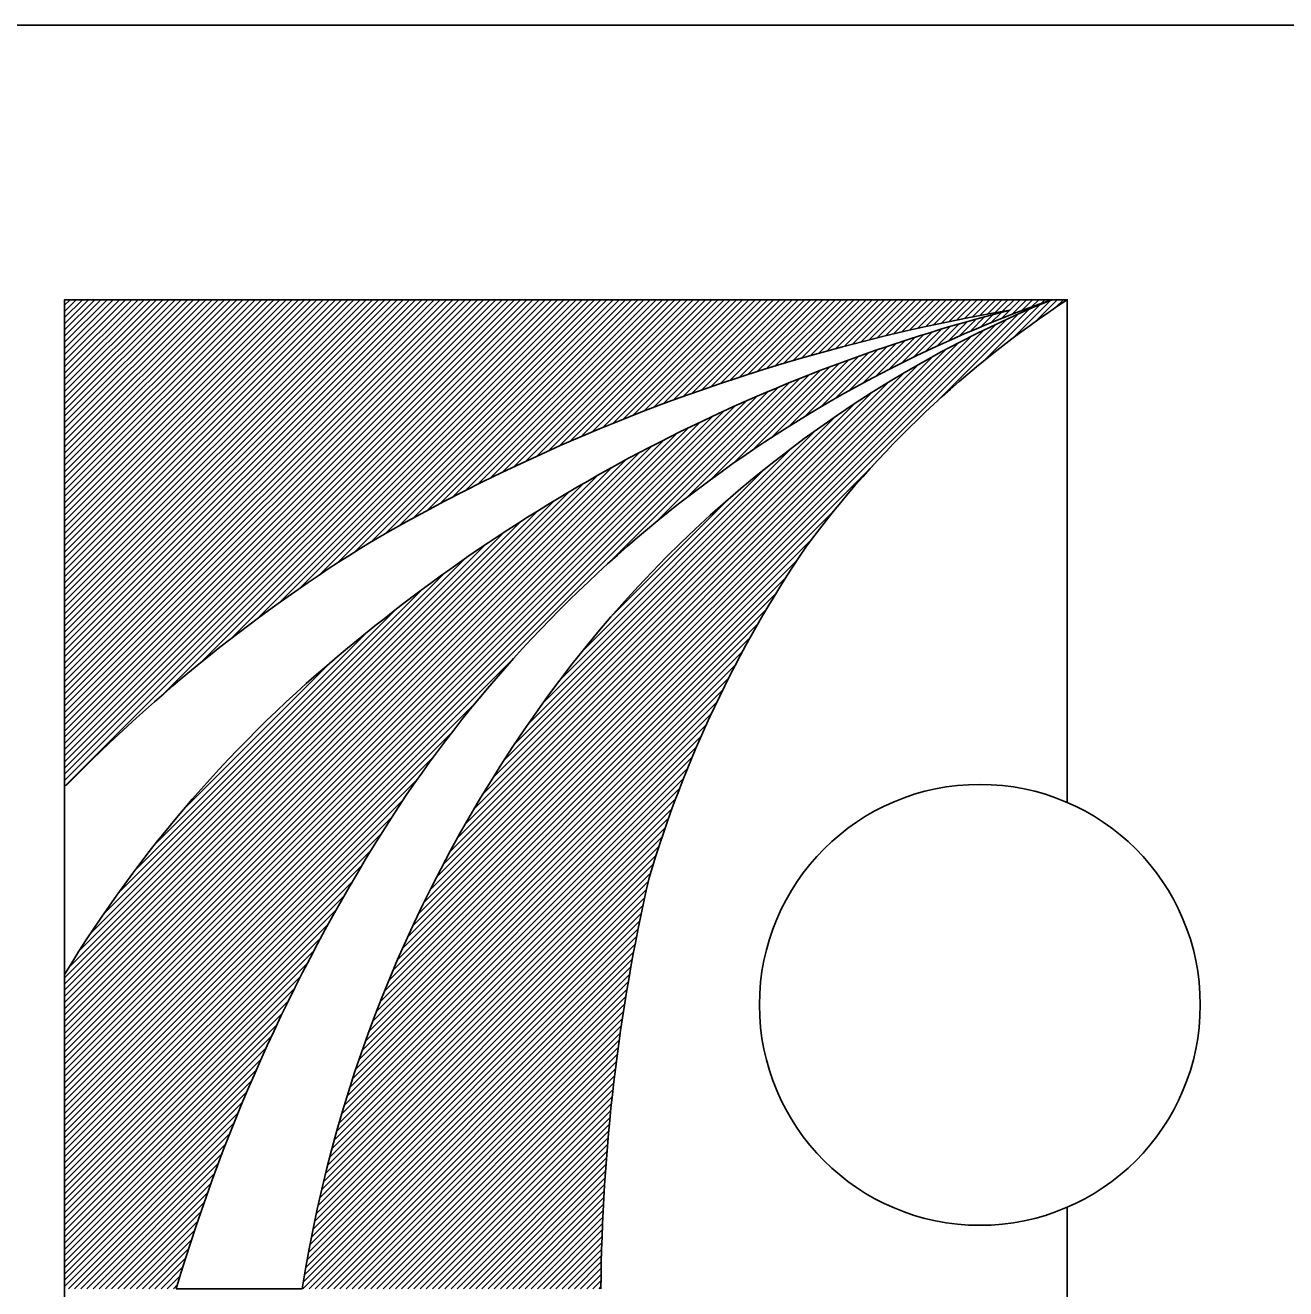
# Model space of a CAD drawing. Extents: x -12 to 6962, y -3756 to 679.
# Drawn here: x 4319.31 to 4327.44, y -62.82 to -54.67 of the extents above; entities that cross this region are included whole.
import ezdxf

# ---------------------------------------------------------------- set-up
doc = ezdxf.new("R2010")
doc.units = 0
doc.layers.add('Level 1', color=7, linetype='Continuous')

msp = doc.modelspace()

# ---------------------------------------------------------------- linework, layer by layer
at = {"layer": 'Level 1'}
for p, q in [((4337.8174, -54.6732), (4307.9104, -54.6732)), ((4326.0279, -56.442), (4319.5639, -56.442)), ((4319.5639, -56.442), (4319.5639, -59.584)), ((4319.5639, -56.4776), (4319.5995, -56.442)), ((4319.5639, -56.5173), (4319.6392, -56.442)), ((4319.5639, -56.5571), (4319.679, -56.442)), ((4319.5639, -56.5969), (4319.7188, -56.442)), ((4319.5639, -56.6367), (4319.7586, -56.442)), ((4319.5639, -56.6764), (4319.7983, -56.442)), ((4319.5639, -56.7162), (4319.8381, -56.442)), ((4319.5639, -56.756), (4319.8779, -56.442)), ((4319.5639, -56.7958), (4319.9177, -56.442)), ((4319.5639, -56.8355), (4319.9574, -56.442)), ((4319.5639, -56.8753), (4319.9972, -56.442)), ((4319.5639, -56.9151), (4320.037, -56.442)), ((4319.5639, -56.9548), (4320.0768, -56.442)), ((4319.5639, -56.9946), (4320.1165, -56.442)), ((4319.5639, -57.0344), (4320.1563, -56.442)), ((4319.5639, -57.0742), (4320.1961, -56.442)), ((4319.5639, -57.1139), (4320.2358, -56.442)), ((4319.5639, -57.1537), (4320.2756, -56.442)), ((4319.5639, -57.1935), (4320.3154, -56.442)), ((4319.5639, -57.2333), (4320.3552, -56.442)), ((4319.5639, -57.273), (4320.3949, -56.442)), ((4319.5639, -57.3128), (4320.4347, -56.442)), ((4319.5639, -57.3526), (4320.4745, -56.442)), ((4319.5639, -57.3924), (4320.5143, -56.442)), ((4319.5639, -57.4321), (4320.554, -56.442)), ((4319.5639, -57.4719), (4320.5938, -56.442)), ((4319.5639, -57.5117), (4320.6336, -56.442)), ((4319.5639, -57.5515), (4320.6734, -56.442)), ((4319.5639, -57.5912), (4320.7131, -56.442)), ((4319.5639, -57.631), (4320.7529, -56.442)), ((4319.5639, -57.6708), (4320.7927, -56.442)), ((4319.5639, -57.7106), (4320.8325, -56.442)), ((4319.5639, -57.7503), (4320.8722, -56.442)), ((4319.5639, -57.7901), (4320.912, -56.442)), ((4319.5639, -57.8299), (4320.9518, -56.442)), ((4319.5639, -57.8697), (4320.9916, -56.442)), ((4319.5639, -57.9094), (4321.0313, -56.442)), ((4319.5639, -57.9492), (4321.0711, -56.442)), ((4319.5639, -57.989), (4321.1109, -56.442)), ((4319.5639, -58.0288), (4321.1507, -56.442)), ((4319.5639, -58.0685), (4321.1904, -56.442)), ((4319.5639, -58.1083), (4321.2302, -56.442)), ((4319.5639, -58.1481), (4321.27, -56.442)), ((4319.5639, -58.1879), (4321.3098, -56.442)), ((4319.5639, -58.2276), (4321.3495, -56.442)), ((4319.5639, -58.2674), (4321.3893, -56.442)), ((4319.5639, -58.3072), (4321.4291, -56.442)), ((4319.5639, -58.347), (4321.4689, -56.442)), ((4319.5639, -58.3867), (4321.5086, -56.442)), ((4319.5639, -58.4265), (4321.5484, -56.442)), ((4319.5639, -58.4663), (4321.5882, -56.442)), ((4319.5639, -58.5061), (4321.628, -56.442)), ((4319.5639, -58.5458), (4321.6677, -56.442)), ((4319.5639, -58.5856), (4321.7075, -56.442)), ((4319.5639, -58.6254), (4321.7473, -56.442)), ((4319.5639, -58.6652), (4321.7871, -56.442)), ((4319.5639, -58.7049), (4321.8268, -56.442)), ((4319.5639, -58.7447), (4321.8666, -56.442)), ((4319.5639, -58.7845), (4321.9064, -56.442)), ((4319.5639, -58.8243), (4321.9462, -56.442)), ((4319.5639, -58.864), (4321.9859, -56.442)), ((4319.5639, -58.9038), (4322.0257, -56.442)), ((4319.5639, -58.9436), (4322.0655, -56.442)), ((4319.5639, -58.9834), (4322.1053, -56.442)), ((4319.5639, -59.0231), (4322.145, -56.442)), ((4319.5639, -59.0629), (4322.1848, -56.442)), ((4319.5639, -59.1027), (4322.2246, -56.442)), ((4319.5639, -59.1425), (4322.2644, -56.442)), ((4319.5639, -59.1822), (4322.3041, -56.442)), ((4319.5639, -59.222), (4322.3439, -56.442)), ((4319.5639, -59.2618), (4322.3837, -56.442)), ((4319.5639, -59.3016), (4322.4235, -56.442)), ((4319.5639, -59.3413), (4322.4632, -56.442)), ((4319.5639, -59.3811), (4322.503, -56.442)), ((4319.5639, -59.4209), (4322.5428, -56.442)), ((4319.5639, -59.4607), (4322.5826, -56.442)), ((4319.5639, -59.5004), (4322.6223, -56.442)), ((4319.5639, -59.5402), (4322.6621, -56.442)), ((4319.5639, -59.58), (4322.7019, -56.442)), ((4320.1935, -58.9902), (4322.7417, -56.442)), ((4320.4426, -58.7809), (4322.7814, -56.442)), ((4320.6354, -58.6279), (4322.8212, -56.442)), ((4320.8002, -58.5028), (4322.861, -56.442)), ((4320.9477, -58.395), (4322.9008, -56.442)), ((4321.0823, -58.3002), (4322.9405, -56.442)), ((4321.207, -58.2153), (4322.9803, -56.442)), ((4321.3239, -58.1382), (4323.0201, -56.442)), ((4321.4346, -58.0672), (4323.0599, -56.442)), ((4321.5398, -58.0018), (4323.0996, -56.442)), ((4321.6327, -57.9487), (4323.1394, -56.442)), ((4321.7235, -57.8977), (4323.1792, -56.442)), ((4321.8127, -57.8483), (4323.219, -56.442)), ((4321.8988, -57.802), (4323.2587, -56.442)), ((4321.9839, -57.7566), (4323.2985, -56.442)), ((4322.0667, -57.7136), (4323.3383, -56.442)), ((4322.1482, -57.6718), (4323.3781, -56.442)), ((4322.2282, -57.6317), (4323.4178, -56.442)), ((4322.3067, -57.593), (4323.4576, -56.442)), ((4322.384, -57.5554), (4323.4974, -56.442)), ((4322.4598, -57.5193), (4323.5372, -56.442)), ((4322.5347, -57.4842), (4323.5769, -56.442)), ((4322.6083, -57.4504), (4323.6167, -56.442)), ((4322.681, -57.4175), (4323.6565, -56.442)), ((4322.7527, -57.3856), (4323.6963, -56.442)), ((4322.8233, -57.3548), (4323.736, -56.442)), ((4322.8932, -57.3246), (4323.7758, -56.442)), ((4322.9619, -57.2957), (4323.8156, -56.442)), ((4323.0304, -57.267), (4323.8554, -56.442)), ((4323.0972, -57.2399), (4323.8951, -56.442)), ((4323.164, -57.2129), (4323.9349, -56.442)), ((4323.2296, -57.1871), (4323.9747, -56.442)), ((4323.2947, -57.1618), (4324.0145, -56.442)), ((4323.3592, -57.137), (4324.0542, -56.442)), ((4323.4227, -57.1133), (4324.094, -56.442)), ((4323.4863, -57.0895), (4324.1338, -56.442)), ((4323.5484, -57.0671), (4324.1736, -56.442)), ((4323.6104, -57.0449), (4324.2133, -56.442)), ((4323.6719, -57.0232), (4324.2531, -56.442)), ((4323.7325, -57.0024), (4324.2929, -56.442)), ((4323.7931, -56.9816), (4324.3326, -56.442)), ((4323.8526, -56.9618), (4324.3724, -56.442)), ((4323.9118, -56.9424), (4324.4122, -56.442)), ((4323.9709, -56.923), (4324.452, -56.442)), ((4324.0289, -56.9049), (4324.4917, -56.442)), ((4324.0868, -56.8867), (4324.5315, -56.442)), ((4324.1444, -56.8689), (4324.5713, -56.442)), ((4324.2011, -56.852), (4324.6111, -56.442)), ((4324.2578, -56.835), (4324.6508, -56.442)), ((4324.314, -56.8187), (4324.6906, -56.442)), ((4324.3695, -56.8029), (4324.7304, -56.442)), ((4324.4251, -56.7871), (4324.7702, -56.442)), ((4324.48, -56.772), (4324.8099, -56.442)), ((4324.5345, -56.7573), (4324.8497, -56.442)), ((4324.5889, -56.7426), (4324.8895, -56.442)), ((4324.6427, -56.7286), (4324.9293, -56.442)), ((4324.6961, -56.7149), (4324.969, -56.442)), ((4324.7495, -56.7013), (4325.0088, -56.442)), ((4324.8023, -56.6883), (4325.0486, -56.442)), ((4324.8547, -56.6757), (4325.0884, -56.442)), ((4324.9071, -56.663), (4325.1281, -56.442)), ((4324.959, -56.6509), (4325.1679, -56.442)), ((4325.0105, -56.6392), (4325.2077, -56.442)), ((4325.0619, -56.6276), (4325.2475, -56.442)), ((4325.113, -56.6162), (4325.2872, -56.442)), ((4325.1635, -56.6055), (4325.327, -56.442)), ((4325.1999, -57.0862), (4325.7824, -56.5036)), ((4325.2141, -56.5947), (4325.3668, -56.442)), ((4325.2645, -56.5841), (4325.4066, -56.442)), ((4325.3141, -56.5742), (4325.4463, -56.442)), ((4325.3637, -56.5644), (4325.4861, -56.442)), ((4325.4134, -56.5545), (4325.5259, -56.442)), ((4325.4623, -56.5454), (4325.5657, -56.442)), ((4325.488, -56.8379), (4325.8521, -56.4738)), ((4325.5111, -56.5364), (4325.6054, -56.442)), ((4325.5599, -56.5273), (4325.6452, -56.442)), ((4325.6036, -56.5632), (4325.6564, -56.5103)), ((4325.6084, -56.5186), (4325.685, -56.442)), ((4325.6566, -56.5102), (4325.7248, -56.442)), ((4325.6693, -56.5373), (4325.7645, -56.442)), ((4325.6723, -56.6934), (4325.9208, -56.4448)), ((4325.7334, -56.5129), (4325.8043, -56.442)), ((4325.7972, -56.4889), (4325.8441, -56.442)), ((4325.823, -56.5824), (4325.9634, -56.442)), ((4325.8594, -56.4664), (4325.8839, -56.442)), ((4325.9216, -56.4441), (4325.9236, -56.442)), ((4325.9527, -56.4925), (4326.0032, -56.442)), ((4321.8435, -60.4028), (4325.7112, -56.5352)), ((4321.8799, -60.3267), (4325.638, -56.5685)), ((4325.2591, -56.7088), (4325.3848, -56.5831)), ((4325.3304, -56.6773), (4325.4397, -56.5679)), ((4325.401, -56.6464), (4325.4947, -56.5527)), ((4325.4694, -56.6178), (4325.5488, -56.5384)), ((4325.5374, -56.5896), (4325.6026, -56.5244)), ((4321.9193, -60.2475), (4325.5638, -56.603)), ((4321.96, -60.167), (4325.4867, -56.6403)), ((4324.8763, -56.8927), (4325.1021, -56.6669)), ((4324.9565, -56.8523), (4325.1596, -56.6492)), ((4325.0352, -56.8133), (4325.2168, -56.6318)), ((4325.1112, -56.7771), (4325.273, -56.6153)), ((4325.1859, -56.7422), (4325.3292, -56.5989)), ((4322.0027, -60.0845), (4325.4078, -56.6794)), ((4322.0486, -59.9988), (4325.3271, -56.7204)), ((4324.5291, -57.0808), (4324.8669, -56.743)), ((4324.6201, -57.0296), (4324.9267, -56.723)), ((4324.7082, -56.9813), (4324.9855, -56.7039)), ((4324.7938, -56.9354), (4325.0443, -56.6849)), ((4322.0968, -59.9109), (4325.2429, -56.7647)), ((4322.1475, -59.8203), (4325.1558, -56.8121)), ((4324.119, -57.3318), (4324.6225, -56.8283)), ((4324.2297, -57.2609), (4324.6843, -56.8063)), ((4324.3344, -57.196), (4324.746, -56.7844)), ((4324.4341, -57.1361), (4324.8066, -56.7635)), ((4322.2025, -59.7256), (4325.0655, -56.8626)), ((4322.2615, -59.6268), (4324.9715, -56.9169)), ((4323.732, -57.5995), (4324.4316, -56.8999)), ((4323.8728, -57.4985), (4324.496, -56.8753)), ((4324.0007, -57.4103), (4324.5593, -56.8517)), ((4322.325, -59.5236), (4324.8728, -56.9757)), ((4323.0925, -58.1197), (4324.234, -56.9782)), ((4323.3734, -57.8785), (4324.3009, -56.9511)), ((4323.5693, -57.7225), (4324.3666, -56.9251)), ((4319.5639, -61.6085), (4324.1667, -57.0057)), ((4319.5639, -61.5687), (4324.0979, -57.0348)), ((4319.5639, -61.5289), (4324.0288, -57.064)), ((4322.3939, -59.4149), (4324.7685, -57.0403)), ((4319.5639, -61.4892), (4323.9579, -57.0952)), ((4319.5639, -61.4494), (4323.8867, -57.1266)), ((4319.5639, -61.4096), (4323.8135, -57.16)), ((4322.4696, -59.2994), (4324.657, -57.1121)), ((4319.5639, -61.3698), (4323.7399, -57.1938)), ((4319.5639, -61.3301), (4323.6642, -57.2297)), ((4322.5538, -59.1754), (4324.5363, -57.193)), ((4319.5639, -61.2903), (4323.5878, -57.2664)), ((4319.5639, -61.2505), (4323.5095, -57.3049)), ((4322.6491, -59.0404), (4324.4035, -57.286)), ((4319.5639, -61.2107), (4323.4297, -57.3449)), ((4319.5639, -61.171), (4323.3485, -57.3863)), ((4322.7583, -58.8914), (4324.2544, -57.3953)), ((4319.5639, -61.1312), (4323.2648, -57.4303)), ((4319.5639, -61.0914), (4323.1799, -57.4754)), ((4319.5639, -61.0516), (4323.0921, -57.5234)), ((4319.5639, -61.0119), (4323.002, -57.5738)), ((4321.808, -60.4781), (4324.7734, -57.5127)), ((4322.8974, -58.7125), (4324.0759, -57.534)), ((4319.5639, -60.9721), (4322.9099, -57.6261)), ((4319.5639, -60.9323), (4322.814, -57.6823)), ((4323.0974, -58.4728), (4323.8363, -57.7338)), ((4319.5639, -60.8926), (4322.7147, -57.7418)), ((4319.5639, -60.8528), (4322.612, -57.8047)), ((4321.7743, -60.5515), (4324.5252, -57.8006)), ((4319.5639, -60.813), (4322.5052, -57.8717)), ((4319.5911, -60.746), (4322.3932, -57.944)), ((4319.6581, -60.6392), (4322.2745, -58.0229)), ((4321.7422, -60.6235), (4324.3806, -57.985)), ((4319.7315, -60.5261), (4322.1485, -58.109)), ((4321.711, -60.6944), (4324.2876, -58.1178)), ((4319.8131, -60.4047), (4322.0136, -58.2042)), ((4321.6816, -60.7635), (4324.2148, -58.2304)), ((4319.9057, -60.2724), (4321.8661, -58.3119)), ((4321.6528, -60.8322), (4324.1491, -58.3359)), ((4320.0153, -60.1229), (4321.7007, -58.4376)), ((4321.6259, -60.8989), (4324.0891, -58.4357)), ((4321.5992, -60.9654), (4324.0337, -58.5308)), ((4320.147, -59.9515), (4321.5115, -58.587)), ((4321.5743, -61.03), (4323.9822, -58.6221)), ((4321.5496, -61.0945), (4323.9338, -58.7103)), ((4319.5639, -61.6483), (4322.4631, -58.7491)), ((4320.3283, -59.7304), (4321.2806, -58.7781)), ((4321.5265, -61.1574), (4323.8893, -58.7945)), ((4321.5036, -61.22), (4323.8473, -58.8763)), ((4321.4821, -61.2813), (4323.8072, -58.9562)), ((4319.5639, -61.688), (4322.2183, -59.0336)), ((4321.4609, -61.3422), (4323.7698, -59.0334)), ((4321.4407, -61.4022), (4323.7343, -59.1086)), ((4321.4212, -61.4615), (4323.7, -59.1827)), ((4319.5639, -61.7278), (4322.0615, -59.2302)), ((4321.4022, -61.5203), (4323.6683, -59.2542)), ((4321.3842, -61.5781), (4323.6375, -59.3248)), ((4319.5639, -61.7676), (4321.9408, -59.3907)), ((4321.3662, -61.6359), (4323.6083, -59.3937)), ((4321.333, -61.7486), (4323.5536, -59.528)), ((4321.3496, -61.6922), (4323.5805, -59.4613)), ((4319.5639, -61.8074), (4321.8385, -59.5328)), ((4321.3172, -61.8041), (4323.5283, -59.593)), ((4319.5639, -61.8471), (4321.7496, -59.6614)), ((4321.302, -61.8591), (4323.5036, -59.6575)), ((4321.2869, -61.914), (4323.4805, -59.7204)), ((4319.5639, -61.8869), (4321.671, -59.7798)), ((4321.259, -62.0214), (4323.4365, -59.8439)), ((4321.273, -61.9677), (4323.4577, -59.7829)), ((4319.5639, -61.9267), (4321.6034, -59.8872)), ((4321.2458, -62.0745), (4323.4156, -59.9046)), ((4319.5639, -61.9665), (4321.5386, -59.9918)), ((4321.233, -62.127), (4323.396, -59.964)), ((4319.5639, -62.0062), (4321.4783, -60.0918)), ((4321.2086, -62.2309), (4323.3587, -60.0809)), ((4321.2203, -62.1795), (4323.3768, -60.023)), ((4321.197, -62.2823), (4323.341, -60.1383)), ((4319.5639, -62.046), (4321.4212, -60.1888)), ((4321.1752, -62.3836), (4323.315, -60.2439)), ((4321.1858, -62.3333), (4323.3263, -60.1928)), ((4319.5639, -62.0858), (4321.3662, -60.2835)), ((4321.1647, -62.4339), (4323.3037, -60.295)), ((4319.5639, -62.1256), (4321.3144, -60.3751)), ((4321.1453, -62.5329), (4323.282, -60.3962)), ((4321.1548, -62.4836), (4323.2924, -60.346)), ((4319.5639, -62.1653), (4321.265, -60.4642)), ((4321.1271, -62.6307), (4323.2612, -60.4965)), ((4321.1358, -62.5822), (4323.2716, -60.4464)), ((4319.5639, -62.2051), (4321.217, -60.5521)), ((4321.1186, -62.679), (4323.2515, -60.546)), ((4319.5639, -62.2449), (4321.1721, -60.6367)), ((4321.1022, -62.7748), (4323.2325, -60.6446)), ((4321.1101, -62.7272), (4323.242, -60.5953)), ((4319.5639, -62.2847), (4321.1283, -60.7203)), ((4321.1002, -62.8167), (4323.2234, -60.6935)), ((4321.14, -62.8167), (4323.2147, -60.7419)), ((4319.5639, -60.7904), (4319.5639, -62.8167)), ((4319.5639, -62.3244), (4321.0865, -60.8019)), ((4321.1797, -62.8167), (4323.206, -60.7904)), ((4319.5639, -62.3642), (4321.0461, -60.882)), ((4321.2195, -62.8167), (4323.1974, -60.8387)), ((4321.2593, -62.8167), (4323.1896, -60.8864)), ((4319.5639, -62.404), (4321.0071, -60.9608)), ((4321.2991, -62.8167), (4323.1817, -60.934)), ((4321.3388, -62.8167), (4323.1738, -60.9817)), ((4319.5639, -62.4438), (4320.9698, -61.0378)), ((4321.3786, -62.8167), (4323.1665, -61.0288)), ((4321.4184, -62.8167), (4323.1594, -61.0756)), ((4319.5639, -62.4835), (4320.9334, -61.1141)), ((4321.4582, -62.8167), (4323.1523, -61.1225)), ((4319.5639, -62.5233), (4320.8986, -61.1886)), ((4321.4979, -62.8167), (4323.1454, -61.1692)), ((4321.5377, -62.8167), (4323.139, -61.2153)), ((4319.5639, -62.5631), (4320.8646, -61.2624)), ((4321.5775, -62.8167), (4323.1327, -61.2614)), ((4321.6173, -62.8167), (4323.1264, -61.3076)), ((4319.5639, -62.6029), (4320.8321, -61.3347)), ((4321.657, -62.8167), (4323.1205, -61.3532)), ((4321.6968, -62.8167), (4323.1149, -61.3986)), ((4319.5639, -62.6426), (4320.8002, -61.4063)), ((4319.5639, -62.6824), (4320.7696, -61.4767)), ((4321.7366, -62.8167), (4323.1093, -61.444)), ((4319.5639, -62.7222), (4320.7398, -61.5463)), ((4321.7764, -62.8167), (4323.1036, -61.4894)), ((4321.8161, -62.8167), (4323.0987, -61.5341)), ((4319.5639, -62.762), (4320.7109, -61.615)), ((4321.8559, -62.8167), (4323.0938, -61.5788)), ((4321.8957, -62.8167), (4323.0889, -61.6235)), ((4319.5639, -62.8017), (4320.683, -61.6827)), ((4321.9355, -62.8167), (4323.0842, -61.668)), ((4321.9752, -62.8167), (4323.0799, -61.712)), ((4319.5887, -62.8167), (4320.6555, -61.75)), ((4322.015, -62.8167), (4323.0757, -61.756)), ((4322.0548, -62.8167), (4323.0715, -61.8)), ((4319.6285, -62.8167), (4320.6293, -61.8158)), ((4319.6683, -62.8167), (4320.6032, -61.8817)), ((4322.0946, -62.8167), (4323.0676, -61.8437)), ((4322.1343, -62.8167), (4323.064, -61.887)), ((4319.7081, -62.8167), (4320.5787, -61.9461)), ((4322.1741, -62.8167), (4323.0604, -61.9304)), ((4319.7478, -62.8167), (4320.5542, -62.0103)), ((4322.2139, -62.8167), (4323.0568, -61.9737)), ((4322.2536, -62.8167), (4323.0537, -62.0166)), ((4319.7876, -62.8167), (4320.5306, -62.0736)), ((4322.2934, -62.8167), (4323.0508, -62.0593)), ((4322.3332, -62.8167), (4323.0478, -62.1021)), ((4319.8274, -62.8167), (4320.5078, -62.1363)), ((4319.8672, -62.8167), (4320.4851, -62.1988)), ((4322.373, -62.8167), (4323.0449, -62.1448)), ((4322.4127, -62.8167), (4323.0424, -62.187)), ((4319.9069, -62.8167), (4320.4637, -62.2599)), ((4322.4525, -62.8167), (4323.0401, -62.2291)), ((4322.4923, -62.8167), (4323.0378, -62.2712)), ((4319.9467, -62.8167), (4320.4423, -62.321)), ((4322.5321, -62.8167), (4323.0354, -62.3133)), ((4322.5718, -62.8167), (4323.0336, -62.3549)), ((4319.9865, -62.8167), (4320.4218, -62.3814)), ((4320.0263, -62.8167), (4320.4018, -62.4411)), ((4322.6116, -62.8167), (4323.0319, -62.3964)), ((4322.6514, -62.8167), (4323.0302, -62.4379)), ((4320.066, -62.8167), (4320.3819, -62.5009)), ((4322.6912, -62.8167), (4323.0285, -62.4794)), ((4322.7309, -62.8167), (4323.0272, -62.5204)), ((4320.1058, -62.8167), (4320.3632, -62.5593)), ((4320.1456, -62.8167), (4320.3446, -62.6177)), ((4322.7707, -62.8167), (4323.0261, -62.5613)), ((4322.8105, -62.8167), (4323.0249, -62.6022)), ((4320.1854, -62.8167), (4320.3263, -62.6757)), ((4322.8503, -62.8167), (4323.0238, -62.6432)), ((4322.89, -62.8167), (4323.0231, -62.6836)), ((4320.2251, -62.8167), (4320.3089, -62.7329)), ((4322.9298, -62.8167), (4323.0225, -62.724)), ((4322.9696, -62.8167), (4323.0219, -62.7644)), ((4320.2649, -62.8167), (4320.2916, -62.79)), ((4320.2835, -62.8167), (4321.0954, -62.8167)), ((4323.0094, -62.8167), (4323.0213, -62.8047))]:
    msp.add_line(p, q, dxfattribs=at)
msp.add_lwpolyline([(4326.0279, -59.6834), (4326.0279, -56.442), (4319.5639, -56.442), (4319.5639, -64.0753), (4326.0279, -64.0753), (4326.0279, -62.2904)], dxfattribs=at)
msp.add_circle((4325.4641, -60.9869), 1.4209, dxfattribs=at)
for centre, radius, start, end in [((4328.3115, -66.9847), 10.8057, 104.2159, 129.84977), ((4327.757, -68.7345), 12.4034, 99.74336, 120.14373), ((4328.6977, -64.3576), 8.3863, 109.28863, 146.92331), ((4328.6977, -64.3576), 8.3863, 109.28863, 146.92331), ((4328.8087, -63.445), 7.5726, 112.36349, 144.05921), ((4328.8087, -63.445), 7.5726, 112.36349, 144.05921), ((4329.6783, -61.991), 6.6421, 123.33884, 143.46251), ((4326.9451, -66.7741), 10.3043, 121.71402, 135.6644), ((4330.7522, -62.3785), 7.7426, 145.89057, 163.41359), ((4326.6271, -65.0775), 8.2625, 129.35719, 148.74373), ((4329.8081, -64.1929), 8.8207, 143.93622, 171.02382), ((4329.8081, -64.1929), 8.8207, 143.93622, 171.02382), ((4331.7097, -66.2018), 11.9171, 147.39676, 163.49749), ((4331.7097, -66.2018), 11.9171, 147.39676, 163.49749), ((4335.2807, -62.9124), 12.2599, 167.06636, 179.55285)]:
    msp.add_arc(centre, radius, start, end, dxfattribs=at)

doc.saveas('drawing.dxf')
